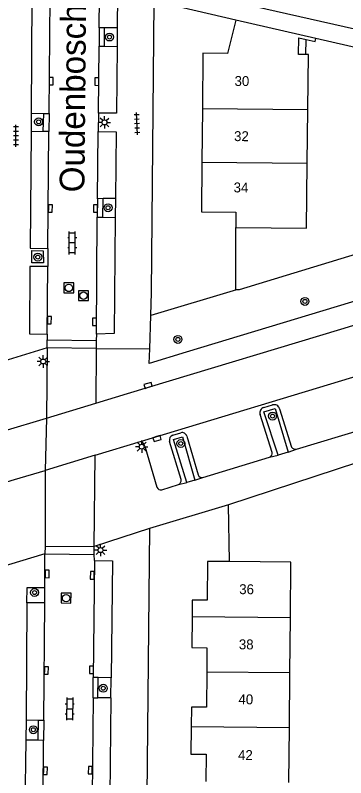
# Model space of a CAD drawing. Extents: x 125000 to 129004, y 397500 to 399008.
# Drawn here: x 127579.1 to 127612.5, y 398873.7 to 398950.6 of the extents above; entities that cross this region are included whole.
import ezdxf

# ---------------------------------------------------------------- set-up
doc = ezdxf.new("R2010")
doc.units = 0
for name, color, linetype in [('gg-afsc-erfafscheiding', 7, 'Continuous'), ('gg-afsc-muur', 7, 'Continuous'), ('gg-anno-huisnummerreeks BGT', 7, 'Continuous'), ('gg-anno-openbare ruimte label', 7, 'Continuous'), ('gg-bbg-hoofdgebouw', 7, 'Continuous'), ('gg-bbg-luifel en loopbrug', 7, 'Continuous'), ('gg-bbg-tussenscheiding', 7, 'Continuous'), ('gg-knt-verharding', 7, 'Continuous'), ('gg-knt-verharding nz', 7, 'Continuous'), ('gt-grn-vlakafsluiter', 7, 'Continuous'), ('gt-grn-weggrens', 7, 'Continuous'), ('gt-symb-boom', 7, 'Continuous'), ('gt-symb-klinker verharding', 7, 'Continuous'), ('gt-symb-kolk', 7, 'Continuous'), ('gt-symb-lichtmast', 7, 'Continuous'), ('gt-symb-rioolschacht', 7, 'Continuous'), ('gt-symb-tegel verharding', 7, 'Continuous')]:
    doc.layers.add(name, color=color, linetype=linetype)

# ---------------------------------------------------------------- blocks, each defined once
blk = doc.blocks.new('gt0-BOOM')
at = {"layer": 'gt-symb-boom'}
for radius in [0.4, 0.2]:
    blk.add_circle((0, 0), radius, dxfattribs=at)
blk = doc.blocks.new('gt0-KOLK')
at = {"layer": 'gt-symb-kolk'}
blk.add_lwpolyline([(0, 0), (0.375, 0), (0.375, 0.4), (-0.375, 0.4), (-0.375, 0), (0, 0)], dxfattribs=at)
blk = doc.blocks.new('gt0-LMAST')
at = {"layer": 'gt-symb-lichtmast'}
for p, q in [((-0.182, 0.173), (-0.447, 0.438)), ((-0.005, 0.246), (-0.005, 0.621)), ((0.172, 0.173), (0.437, 0.438)), ((-0.255, -0.004), (-0.63, -0.004)), ((-0.182, -0.181), (-0.447, -0.446)), ((-0.005, -0.254), (-0.005, -0.629)), ((0.437, -0.446), (0.172, -0.181)), ((0.245, -0.004), (0.62, -0.004))]:
    blk.add_line(p, q, dxfattribs=at)
blk.add_circle((-0.005, -0.004), 0.25, dxfattribs=at)
blk = doc.blocks.new('gt0-KL1')
at = {"layer": 'gt-symb-klinker verharding'}
for p, q in [((-1.15, 0.3), (1.15, 0.3)), ((-1, -0.3), (-1, 0.3)), ((-0.5, 0.3), (-0.5, 0.45)), ((0, -0.3), (0, 0.3)), ((0.5, 0.3), (0.5, 0.45)), ((1, -0.3), (1, 0.3)), ((-1.15, -0.3), (1.15, -0.3)), ((-0.5, -0.45), (-0.5, -0.3)), ((0.5, -0.45), (0.5, -0.3))]:
    blk.add_line(p, q, dxfattribs=at)
blk = doc.blocks.new('gt0-RS')
at = {"layer": 'gt-symb-rioolschacht'}
blk.add_lwpolyline([(-0.5, -0.5), (0.5, -0.5), (0.5, 0.5), (-0.5, 0.5)], close=True, dxfattribs=at)
blk.add_circle((0, 0), 0.375, dxfattribs=at)
blk = doc.blocks.new('gt0-TEG1')
at = {"layer": 'gt-symb-tegel verharding'}
for p, q in [((-1.125, 0), (1.125, 0)), ((-0.9, -0.25), (-0.9, 0.25)), ((-0.45, -0.25), (-0.45, 0.25)), ((0, -0.25), (0, 0.25)), ((0.45, -0.25), (0.45, 0.25)), ((0.9, -0.25), (0.9, 0.25))]:
    blk.add_line(p, q, dxfattribs=at)

msp = doc.modelspace()

# ---------------------------------------------------------------- linework, layer by layer
at = {"layer": 'gg-afsc-erfafscheiding'}
msp.add_line((127600.738, 398895.526), (127600.64, 398901.231), dxfattribs=at)
msp.add_lwpolyline([(127622.162, 398908.198), (127620.225, 398907.656), (127600.64, 398901.231)], dxfattribs=at)
at = {"layer": 'gg-afsc-muur'}
msp.add_line((127618.481, 398946.21), (127609.464, 398948.285), dxfattribs=at)
for points in [[(127601.446, 398922.936), (127601.385, 398922.934), (127601.381, 398929.206)], [(127618.279, 398927.977), (127601.712, 398922.945), (127601.446, 398922.936)]]:
    msp.add_lwpolyline(points, dxfattribs=at)
at = {"layer": 'gg-bbg-hoofdgebouw'}
for p, q in [((127609.464, 398948.285), (127601.385, 398950.143)), ((127598.005, 398941.212), (127597.959, 398935.813)), ((127608.585, 398935.712), (127608.645, 398941.111)), ((127606.841, 398884.335), (127606.891, 398889.877)), ((127606.791, 398878.793), (127606.841, 398884.335)), ((127606.741, 398873.251), (127606.791, 398878.793))]:
    msp.add_line(p, q, dxfattribs=at)
for points in [[(127601.385, 398950.143), (127600.544, 398946.766), (127598.054, 398946.799), (127598.005, 398941.212)], [(127608.452, 398946.66), (127607.706, 398946.67), (127607.736, 398948.355), (127608.479, 398948.184)], [(127608.479, 398948.184), (127609.392, 398947.973), (127609.464, 398948.285)], [(127608.645, 398941.111), (127608.706, 398946.657), (127608.452, 398946.66)], [(127597.959, 398935.813), (127597.915, 398930.797), (127601.382, 398930.765), (127601.369, 398929.206), (127601.381, 398929.206)], [(127601.381, 398929.206), (127608.513, 398929.165), (127608.585, 398935.712)], [(127600.738, 398895.526), (127598.527, 398895.546), (127598.494, 398891.628), (127596.968, 398891.641), (127596.958, 398889.969)], [(127606.891, 398889.877), (127606.942, 398895.47), (127600.738, 398895.526)], [(127596.958, 398889.969), (127596.938, 398886.852), (127598.467, 398886.841), (127598.448, 398884.412)], [(127598.448, 398884.412), (127598.42, 398880.835), (127596.891, 398880.849), (127596.873, 398878.885)], [(127596.873, 398878.885), (127596.847, 398876.103), (127598.386, 398876.089), (127598.36, 398873.328)]]:
    msp.add_lwpolyline(points, dxfattribs=at)
at = {"layer": 'gg-bbg-luifel en loopbrug'}
msp.add_line((127608.452, 398946.66), (127608.479, 398948.184), dxfattribs=at)
at = {"layer": 'gg-bbg-tussenscheiding'}
for p, q in [((127598.005, 398941.212), (127608.645, 398941.111)), ((127597.959, 398935.813), (127608.585, 398935.712)), ((127596.958, 398889.969), (127606.891, 398889.877)), ((127598.448, 398884.412), (127606.841, 398884.335)), ((127596.873, 398878.885), (127606.791, 398878.793))]:
    msp.add_line(p, q, dxfattribs=at)
at = {"layer": 'gg-knt-verharding'}
for p, q in [((127580.783, 398952.518), (127580.705, 398940.74)), ((127592.853, 398922.65), (127593.128, 398951.928)), ((127601.385, 398950.143), (127593.129, 398952.041)), ((127587.599, 398949.342), (127587.577, 398947.506)), ((127588.123, 398949.343), (127587.599, 398949.342)), ((127588.12, 398947.495), (127588.123, 398949.343)), ((127589.411, 398949.345), (127588.123, 398949.343)), ((127589.411, 398949.345), (127589.392, 398947.468)), ((127587.577, 398947.506), (127588.12, 398947.495)), ((127588.12, 398947.495), (127589.392, 398947.468)), ((127580.705, 398940.74), (127580.704, 398938.876)), ((127580.705, 398940.74), (127581.993, 398940.719)), ((127581.932, 398938.888), (127581.993, 398940.719)), ((127581.993, 398940.719), (127582.532, 398940.71)), ((127582.532, 398940.71), (127582.509, 398938.894)), ((127587.511, 398940.751), (127587.491, 398938.896)), ((127581.932, 398938.888), (127580.704, 398938.876)), ((127582.509, 398938.894), (127581.932, 398938.888)), ((127587.423, 398932.125), (127587.399, 398930.269)), ((127587.974, 398932.13), (127587.423, 398932.125)), ((127587.95, 398930.26), (127587.974, 398932.13)), ((127589.25, 398932.142), (127587.974, 398932.13)), ((127589.25, 398932.142), (127589.203, 398930.241)), ((127587.399, 398930.269), (127587.95, 398930.26)), ((127587.95, 398930.26), (127589.203, 398930.241)), ((127582.417, 398927.091), (127582.4, 398925.277)), ((127592.787, 398920.343), (127592.853, 398922.65)), ((127592.691, 398916.984), (127592.787, 398920.343)), ((127582.339, 398918.474), (127582.332, 398917.876)), ((127587.305, 398918.452), (127587.299, 398917.828)), ((127582.324, 398917.076), (127582.332, 398917.876)), ((127582.332, 398917.876), (127587.299, 398917.828)), ((127587.299, 398917.828), (127587.291, 398917.028)), ((127587.291, 398917.028), (127582.324, 398917.076)), ((127591.86, 398907.668), (127620.068, 398916.198)), ((127582.253, 398909.988), (127587.241, 398911.497)), ((127604.205, 398911.06), (127605.096, 398911.316)), ((127605.047, 398906.529), (127603.84, 398910.367)), ((127605.343, 398910.949), (127606.664, 398906.543)), ((127605.796, 398910.944), (127607.007, 398907.056)), ((127578.002, 398908.702), (127582.253, 398909.988)), ((127607.495, 398906.863), (127614.195, 398908.893)), ((127595.017, 398908.276), (127595.827, 398908.517)), ((127595.995, 398908.113), (127597.233, 398903.735)), ((127596.433, 398908.18), (127597.594, 398904.27)), ((127587.192, 398906.253), (127591.86, 398907.668)), ((127592.194, 398907.159), (127593.418, 398903.025)), ((127595.852, 398903.789), (127594.697, 398907.649)), ((127606.664, 398906.543), (127605.641, 398906.24)), ((127587.192, 398906.253), (127582.148, 398904.722)), ((127587.083, 398897.043), (127587.192, 398906.253)), ((127598.058, 398904.007), (127604.794, 398906.052)), ((127582.148, 398904.722), (127582.122, 398897.089)), ((127593.896, 398902.77), (127595.582, 398903.287)), ((127597.233, 398903.735), (127596.443, 398903.489)), ((127600.64, 398901.231), (127592.665, 398898.87)), ((127592.665, 398898.87), (127592.28, 398862.149)), ((127582.122, 398897.089), (127582.111, 398896.302)), ((127582.122, 398897.089), (127587.083, 398897.043)), ((127587.08, 398896.245), (127587.083, 398897.043)), ((127582.108, 398892.905), (127582.111, 398896.302)), ((127582.111, 398896.302), (127587.08, 398896.245)), ((127587.122, 398895.637), (127587.08, 398896.245)), ((127582.106, 398891.354), (127582.108, 398892.905)), ((127580.298, 398891.364), (127580.203, 398879.559)), ((127582.106, 398891.354), (127580.298, 398891.364)), ((127586.974, 398881.78), (127586.992, 398883.831)), ((127587.479, 398883.825), (127586.992, 398883.831)), ((127587.45, 398881.779), (127587.479, 398883.825)), ((127588.806, 398883.808), (127587.479, 398883.825)), ((127588.756, 398881.778), (127588.806, 398883.808)), ((127586.974, 398881.78), (127587.45, 398881.779)), ((127588.756, 398881.778), (127587.45, 398881.779)), ((127588.756, 398881.778), (127588.656, 398870.979)), ((127580.203, 398879.559), (127580.185, 398877.518)), ((127580.203, 398879.559), (127581.437, 398879.54)), ((127581.437, 398879.54), (127581.41, 398877.499)), ((127581.437, 398879.54), (127581.999, 398879.532)), ((127581.999, 398879.532), (127581.969, 398877.491)), ((127581.41, 398877.499), (127580.185, 398877.518)), ((127581.969, 398877.491), (127581.41, 398877.499))]:
    msp.add_line(p, q, dxfattribs=at)
for points in [[(127589.439, 398956.089), (127589.47, 398956.088), (127589.411, 398949.345)], [(127593.08, 398953.873), (127628.152, 398945.92), (127649.668, 398941.15), (127652.048, 398940.578)], [(127589.392, 398947.468), (127589.328, 398940.738), (127587.511, 398940.751)], [(127580.704, 398938.876), (127580.611, 398927.117), (127582.417, 398927.091)], [(127587.491, 398938.896), (127589.297, 398938.865), (127589.25, 398932.142)], [(127587.241, 398911.497), (127590.444, 398912.466), (127592.58, 398913.1), (127611.976, 398918.956), (127615.831, 398920.136), (127641.482, 398927.898), (127651.847, 398931.054)], [(127589.203, 398930.241), (127589.108, 398918.522), (127587.305, 398918.452)], [(127580.775, 398926.882), (127581.941, 398926.876), (127581.949, 398925.664), (127580.784, 398925.67), (127580.775, 398926.882)], [(127582.4, 398925.277), (127580.587, 398925.27), (127580.544, 398918.497), (127582.339, 398918.474)], [(127618.522, 398923.329), (127596.384, 398916.65), (127592.649, 398915.512), (127592.691, 398916.984)], [(127605.641, 398906.24), (127604.222, 398910.612), (127605.343, 398910.949)], [(127596.443, 398903.489), (127595.094, 398907.848), (127595.995, 398908.113)], [(127575.219, 398902.647), (127579.052, 398903.802), (127582.148, 398904.722)], [(127587.122, 398895.637), (127588.933, 398895.605), (127588.806, 398883.808)], [(127580.298, 398891.364), (127580.314, 398892.907), (127582.108, 398892.905)], [(127580.185, 398877.518), (127580.084, 398870.726), (127581.909, 398870.727)]]:
    msp.add_lwpolyline(points, dxfattribs=at)
for centre, radius, start, end in [((127604.342, 398910.545), 0.533, 104.92194, 199.52691), ((127605.28, 398910.817), 0.532, 13.84178, 110.18332), ((127595.177, 398907.799), 0.503, 108.524, 197.39949), ((127595.968, 398908.058), 0.481, 14.74836, 107.09428), ((127590.782, 398906.596), 1.52, 21.72073, 44.82412), ((127604.662, 398906.428), 0.399, 289.41279, 14.7044), ((127607.428, 398907.407), 0.548, 219.79519, 277.04803), ((127597.964, 398904.382), 0.387, 196.87567, 284.03431), ((127595.436, 398903.689), 0.428, 289.94649, 13.50646), ((127593.793, 398903.153), 0.396, 198.82179, 285.0208)]:
    msp.add_arc(centre, radius, start, end, dxfattribs=at)
at = {"layer": 'gg-knt-verharding nz'}
for p, q in [((127587.599, 398949.342), (127587.655, 398956.118)), ((127582.532, 398940.71), (127582.623, 398952.492)), ((127587.511, 398940.751), (127587.577, 398947.506)), ((127582.417, 398927.091), (127582.509, 398938.894)), ((127587.423, 398932.125), (127587.491, 398938.896)), ((127587.305, 398918.452), (127587.399, 398930.269)), ((127582.339, 398918.474), (127582.4, 398925.277)), ((127587.122, 398895.637), (127586.992, 398883.831)), ((127581.999, 398879.532), (127582.106, 398891.354)), ((127586.974, 398881.78), (127586.853, 398870.989)), ((127581.909, 398870.727), (127581.969, 398877.491))]:
    msp.add_line(p, q, dxfattribs=at)
at = {"layer": 'gt-grn-vlakafsluiter'}
msp.add_line((127601.446, 398922.936), (127592.787, 398920.343), dxfattribs=at)
at = {"layer": 'gt-grn-weggrens'}
for p, q in [((127582.324, 398917.076), (127577.486, 398915.609)), ((127582.324, 398917.076), (127582.253, 398909.988)), ((127587.291, 398917.028), (127587.241, 398911.497)), ((127587.291, 398917.028), (127592.691, 398916.984)), ((127582.253, 398909.988), (127582.148, 398904.722)), ((127606.664, 398906.543), (127607.495, 398906.863)), ((127604.794, 398906.052), (127605.641, 398906.24)), ((127595.582, 398903.287), (127596.443, 398903.489)), ((127597.233, 398903.735), (127598.058, 398904.007)), ((127592.665, 398898.87), (127587.083, 398897.043)), ((127582.111, 398896.302), (127576.615, 398894.666))]:
    msp.add_line(p, q, dxfattribs=at)

# ---------------------------------------------------------------- block references
at = {"layer": 'gt-symb-boom'}
for p in [(127588.629, 398948.429), (127581.472, 398939.874), (127588.481, 398931.213), (127581.391, 398926.235), (127608.359, 398921.766), (127595.536, 398917.932), (127605.088, 398910.199), (127595.827, 398907.433), (127581.061, 398892.404), (127587.995, 398882.752), (127580.938, 398878.567)]:
    msp.add_blockref('gt0-BOOM', p, dxfattribs=at)
at = {"layer": 'gt-symb-klinker verharding'}
for p, rotation in [((127584.865, 398927.66), 90), ((127584.603, 398880.677), -90.51564809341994)]:
    msp.add_blockref('gt0-KL1', p, dxfattribs=dict(at, rotation=rotation))
at = {"layer": 'gt-symb-kolk'}
for p, rotation in [((127582.551, 398943.978), -90.34377055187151), ((127587.545, 398943.931), 89.36977184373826), ((127582.457, 398931.139), -90.57293869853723), ((127587.421, 398931.139), 89.88540859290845), ((127582.36, 398919.869), -90.85937224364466), ((127587.305, 398919.693), 90), ((127592.58, 398913.1), 16.798954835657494), ((127593.373, 398908.126), -163.17553618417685), ((127582.125, 398894.28), -90.51564809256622), ((127587.086, 398894.132), 88.6251652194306), ((127582.052, 398884.549), -90.63022815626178), ((127587, 398884.598), 89.48435190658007), ((127586.888, 398874.493), 89.31248364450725), ((127581.949, 398874.425), -90.63022815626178)]:
    msp.add_blockref('gt0-KOLK', p, dxfattribs=dict(at, rotation=rotation))
at = {"layer": 'gt-symb-lichtmast'}
for p in [(127588.124, 398939.822), (127581.942, 398915.707), (127591.882, 398907.114), (127587.73, 398896.687)]:
    msp.add_blockref('gt0-LMAST', p, dxfattribs=at)
at = {"layer": 'gt-symb-rioolschacht'}
for p in [(127584.518, 398923.125), (127586.008, 398922.345)]:
    msp.add_blockref('gt0-RS', p, dxfattribs=at)
at = {"layer": 'gt-symb-rioolschacht', "rotation": -1.374834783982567}
msp.add_blockref('gt0-RS', (127584.245, 398891.839), dxfattribs=at)
at = {"layer": 'gt-symb-tegel verharding'}
for p, rotation in [((127591.405, 398939.682), 92.40741384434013), ((127579.181, 398938.462), 90.05729575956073)]:
    msp.add_blockref('gt0-TEG1', p, dxfattribs=dict(at, rotation=rotation))

# ---------------------------------------------------------------- texts
at = {"layer": 'gg-anno-huisnummerreeks BGT'}
for s, rotation, p in [('30', 359.5, (127601.249, 398943.496)), ('32', 359.5, (127601.2, 398937.934)), ('34', 359.5, (127601.156, 398932.759)), ('36', 359.5, (127601.722, 398892.242)), ('38', 359.6, (127601.686, 398886.677)), ('40', 359.5, (127601.645, 398881.135)), ('42', 359.5, (127601.604, 398875.518))]:
    msp.add_text(s, height=1, rotation=rotation, dxfattribs=at).set_placement(p)
at = {"layer": 'gg-anno-openbare ruimte label'}
msp.add_text('Oudenboschstraat', height=2.5, rotation=89.5, dxfattribs=at).set_placement((127586.092, 398932.757))

doc.saveas('drawing.dxf')
